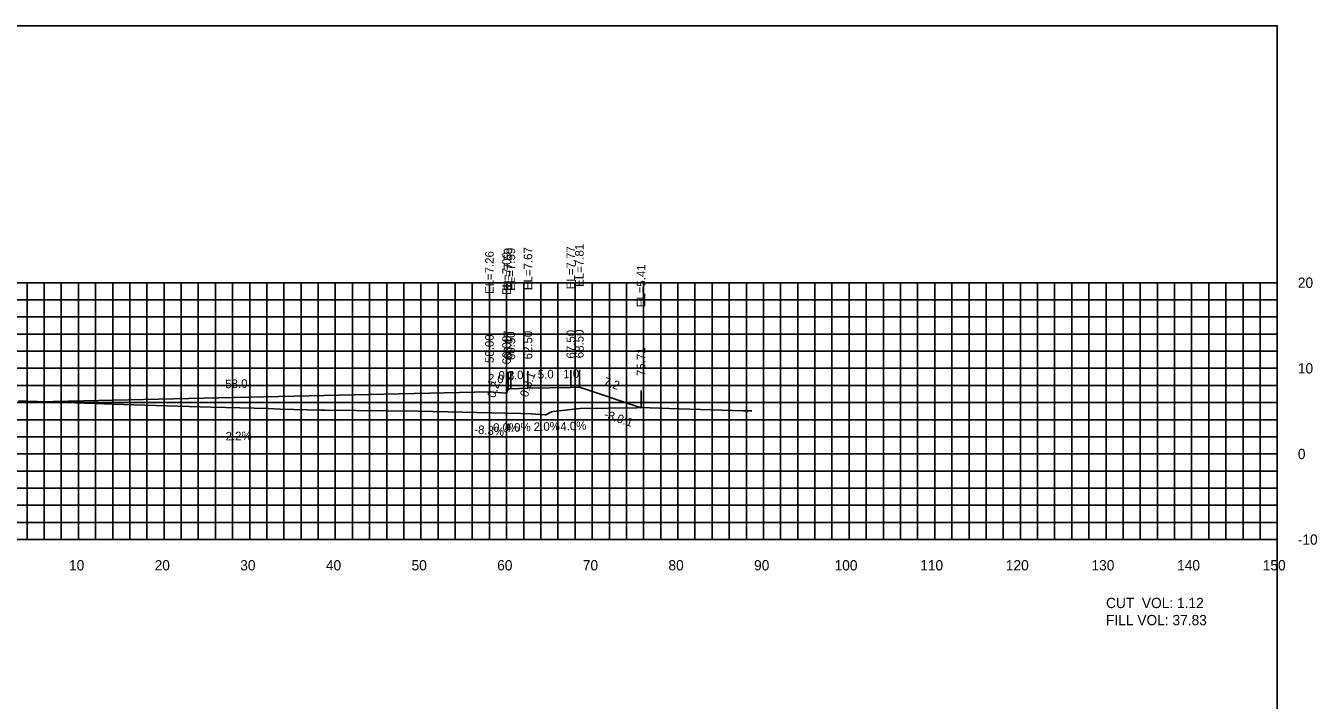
# Model space of a CAD drawing. Extents: x 1797419 to 1809236, y 248759 to 251512.
# Drawn here: x 1808074.9 to 1808225.7, y 250528.5 to 250607.3 of the extents above; entities that cross this region are included whole.
import ezdxf

# ---------------------------------------------------------------- set-up
doc = ezdxf.new("R2010")
doc.units = 0
for name, color, linetype in [('10', 7, 'Continuous'), ('3', 7, 'Continuous'), ('31', 7, 'Continuous'), ('4', 7, 'Continuous'), ('60', 7, 'Continuous'), ('ANNO-TXT', 7, 'Continuous'), ('CL-CNST', 7, 'Continuous'), ('Level 62', 7, 'Continuous'), ('M-ROADS', 7, 'Continuous')]:
    doc.layers.add(name, color=color, linetype=linetype)

msp = doc.modelspace()

# ---------------------------------------------------------------- linework, layer by layer
for p, q in [((1808131.17, 250564.85), (1808131.17, 250566.85)), ((1808131.5, 250564.85), (1808131.5, 250566.85)), ((1808133.5, 250564.93), (1808133.5, 250566.93)), ((1808138.5, 250565.03), (1808138.5, 250567.03)), ((1808139.5, 250565.07), (1808139.5, 250567.07)), ((1808129, 250564.51), (1808129, 250566.51)), ((1808131, 250564.35), (1808131, 250566.35)), ((1808146.71, 250562.66), (1808146.71, 250564.66))]:
    msp.add_line(p, q)
msp.add_lwpolyline([(1807921, 250417.26), (1808221, 250417.26), (1808221, 250607.26), (1807921, 250607.26)], close=True)
at = {"layer": '60'}
for p, q in [((1808221, 250547.26), (1808221, 250577.26)), ((1808221.06, 250577.26), (1808221, 250577.26)), ((1808221.06, 250567.26), (1808221, 250567.26)), ((1808221.06, 250557.26), (1808221, 250557.26)), ((1807921, 250547.26), (1808221, 250547.26)), ((1808081, 250547.2), (1808081, 250547.26)), ((1808091, 250547.2), (1808091, 250547.26)), ((1808101, 250547.2), (1808101, 250547.26)), ((1808111, 250547.2), (1808111, 250547.26)), ((1808121, 250547.2), (1808121, 250547.26)), ((1808131, 250547.2), (1808131, 250547.26)), ((1808141, 250547.2), (1808141, 250547.26)), ((1808151, 250547.2), (1808151, 250547.26)), ((1808161, 250547.2), (1808161, 250547.26)), ((1808171, 250547.2), (1808171, 250547.26)), ((1808181, 250547.2), (1808181, 250547.26)), ((1808191, 250547.2), (1808191, 250547.26)), ((1808201, 250547.2), (1808201, 250547.26)), ((1808211, 250547.2), (1808211, 250547.26)), ((1808221, 250547.2), (1808221, 250547.26)), ((1808221.06, 250547.26), (1808221, 250547.26))]:
    msp.add_line(p, q, dxfattribs=at)
at = {"layer": 'CL-CNST'}
msp.add_lwpolyline([(1808000.76, 250561.93), (1808002.5, 250562.51), (1808003.5, 250562.47), (1808008.5, 250562.37), (1808010.5, 250562.29), (1808010.83, 250562.29), (1808011, 250561.79), (1808013, 250561.96), (1808071, 250563.24), (1808129, 250564.51), (1808131, 250564.35), (1808131.17, 250564.85), (1808131.5, 250564.85), (1808133.5, 250564.93), (1808138.5, 250565.03), (1808139.5, 250565.07), (1808146.71, 250562.66)], dxfattribs=at)
at = {"layer": 'Level 62'}
for p, q in [((1807921, 250577.26), (1808221, 250577.26)), ((1808075, 250547.26), (1808075, 250577.26)), ((1808077, 250547.26), (1808077, 250577.26)), ((1808079, 250547.26), (1808079, 250577.26)), ((1808081, 250547.26), (1808081, 250577.26)), ((1808083, 250547.26), (1808083, 250577.26)), ((1808085, 250547.26), (1808085, 250577.26)), ((1808087, 250547.26), (1808087, 250577.26)), ((1808089, 250547.26), (1808089, 250577.26)), ((1808091, 250547.26), (1808091, 250577.26)), ((1808093, 250547.26), (1808093, 250577.26)), ((1808095, 250547.26), (1808095, 250577.26)), ((1808097, 250547.26), (1808097, 250577.26)), ((1808099, 250547.26), (1808099, 250577.26)), ((1808101, 250547.26), (1808101, 250577.26)), ((1808103, 250547.26), (1808103, 250577.26)), ((1808105, 250547.26), (1808105, 250577.26)), ((1808107, 250547.26), (1808107, 250577.26)), ((1808109, 250547.26), (1808109, 250577.26)), ((1808111, 250547.26), (1808111, 250577.26)), ((1808113, 250547.26), (1808113, 250577.26)), ((1808115, 250547.26), (1808115, 250577.26)), ((1808117, 250547.26), (1808117, 250577.26)), ((1808119, 250547.26), (1808119, 250577.26)), ((1808121, 250547.26), (1808121, 250577.26)), ((1808123, 250547.26), (1808123, 250577.26)), ((1808125, 250547.26), (1808125, 250577.26)), ((1808127, 250547.26), (1808127, 250577.26)), ((1808129, 250547.26), (1808129, 250577.26)), ((1808131, 250547.26), (1808131, 250577.26)), ((1808133, 250547.26), (1808133, 250577.26)), ((1808135, 250547.26), (1808135, 250577.26)), ((1808137, 250547.26), (1808137, 250577.26)), ((1808139, 250547.26), (1808139, 250577.26)), ((1808141, 250547.26), (1808141, 250577.26)), ((1808143, 250547.26), (1808143, 250577.26)), ((1808145, 250547.26), (1808145, 250577.26)), ((1808147, 250547.26), (1808147, 250577.26)), ((1808149, 250547.26), (1808149, 250577.26)), ((1808151, 250547.26), (1808151, 250577.26)), ((1808153, 250547.26), (1808153, 250577.26)), ((1808155, 250547.26), (1808155, 250577.26)), ((1808157, 250547.26), (1808157, 250577.26)), ((1808159, 250547.26), (1808159, 250577.26)), ((1808161, 250547.26), (1808161, 250577.26)), ((1808163, 250547.26), (1808163, 250577.26)), ((1808165, 250547.26), (1808165, 250577.26)), ((1808167, 250547.26), (1808167, 250577.26)), ((1808169, 250547.26), (1808169, 250577.26)), ((1808171, 250547.26), (1808171, 250577.26)), ((1808173, 250547.26), (1808173, 250577.26)), ((1808175, 250547.26), (1808175, 250577.26)), ((1808177, 250547.26), (1808177, 250577.26)), ((1808179, 250547.26), (1808179, 250577.26)), ((1808181, 250547.26), (1808181, 250577.26)), ((1808183, 250547.26), (1808183, 250577.26)), ((1808185, 250547.26), (1808185, 250577.26)), ((1808187, 250547.26), (1808187, 250577.26)), ((1808189, 250547.26), (1808189, 250577.26)), ((1808191, 250547.26), (1808191, 250577.26)), ((1808193, 250547.26), (1808193, 250577.26)), ((1808195, 250547.26), (1808195, 250577.26)), ((1808197, 250547.26), (1808197, 250577.26)), ((1808199, 250547.26), (1808199, 250577.26)), ((1808201, 250547.26), (1808201, 250577.26)), ((1808203, 250547.26), (1808203, 250577.26)), ((1808205, 250547.26), (1808205, 250577.26)), ((1808207, 250547.26), (1808207, 250577.26)), ((1808209, 250547.26), (1808209, 250577.26)), ((1808211, 250547.26), (1808211, 250577.26)), ((1808213, 250547.26), (1808213, 250577.26)), ((1808215, 250547.26), (1808215, 250577.26)), ((1808217, 250547.26), (1808217, 250577.26)), ((1808219, 250547.26), (1808219, 250577.26)), ((1808221, 250547.26), (1808221, 250577.26)), ((1807921, 250575.26), (1808221, 250575.26)), ((1807921, 250573.26), (1808221, 250573.26)), ((1807921, 250571.26), (1808221, 250571.26)), ((1807921, 250569.26), (1808221, 250569.26)), ((1807921, 250567.26), (1808221, 250567.26)), ((1807921, 250565.26), (1808221, 250565.26)), ((1807921, 250563.26), (1808221, 250563.26)), ((1807921, 250561.26), (1808221, 250561.26)), ((1807921, 250559.26), (1808221, 250559.26)), ((1807921, 250557.26), (1808221, 250557.26)), ((1807921, 250555.26), (1808221, 250555.26)), ((1807921, 250553.26), (1808221, 250553.26)), ((1807921, 250551.26), (1808221, 250551.26)), ((1807921, 250549.26), (1808221, 250549.26)), ((1807921, 250547.26), (1808221, 250547.26))]:
    msp.add_line(p, q, dxfattribs=at)
at = {"layer": 'M-ROADS'}
msp.add_lwpolyline([(1808073.99, 250563.45), (1808083.98, 250563.11), (1808085.05, 250563.08), (1808087.48, 250563), (1808096.51, 250562.72), (1808103.19, 250562.55), (1808104.56, 250562.5), (1808109.29, 250562.39), (1808109.83, 250562.38), (1808120.7, 250562.25), (1808132.67, 250561.97), (1808133.86, 250561.94), (1808135.49, 250561.82), (1808135.57, 250561.81), (1808135.6, 250561.83), (1808136.23, 250562.19), (1808136.43, 250562.22), (1808139.56, 250562.57), (1808146.2, 250562.66), (1808146.57, 250562.67), (1808151.15, 250562.53), (1808158.62, 250562.31), (1808159.63, 250562.28)], dxfattribs=at)

# ---------------------------------------------------------------- texts
for s, rotation, p in [('0.3:1', 71.5647, (1808133.46, 250563.81)), ('-3.0:1', 341.5651, (1808142.31, 250561.49))]:
    msp.add_text(s, height=1, rotation=rotation).set_placement(p)
at = {"layer": '10'}
for s, p in [('10', (1808079.9, 250543.66)), ('20', (1808089.9, 250543.66)), ('30', (1808099.9, 250543.66)), ('40', (1808109.9, 250543.66)), ('50', (1808119.9, 250543.66)), ('60', (1808129.9, 250543.66)), ('70', (1808139.9, 250543.66)), ('80', (1808149.9, 250543.66)), ('90', (1808159.9, 250543.66)), ('100', (1808169.3, 250543.66)), ('110', (1808179.3, 250543.66)), ('120', (1808189.3, 250543.66)), ('130', (1808199.3, 250543.66)), ('140', (1808209.3, 250543.66)), ('150', (1808219.3, 250543.66))]:
    msp.add_text(s, height=1.2, dxfattribs=at).set_placement(p)
at = {"layer": '3'}
for s, p in [('EL=7.26', (1808129.5, 250575.93)), ('EL=7.09', (1808131.5, 250575.81)), ('EL=7.59', (1808131.67, 250576.31)), ('EL=7.59', (1808132, 250576.31)), ('EL=7.67', (1808134, 250576.39)), ('EL=7.77', (1808139, 250576.49)), ('EL=7.81', (1808140, 250576.78)), ('EL=5.41', (1808147.21, 250574.38)), ('60.17', (1808131.67, 250568.3)), ('60.50', (1808132, 250568.22)), ('62.50', (1808134, 250568.3)), ('67.50', (1808139, 250568.4)), ('68.50', (1808140, 250568.44)), ('58.00', (1808129.5, 250567.88)), ('60.00', (1808131.5, 250567.72)), ('75.71', (1808147.21, 250566.36))]:
    msp.add_text(s, height=1, rotation=90, dxfattribs=at).set_placement(p)
at = {"layer": '31'}
for s, p in [('20', (1808223.4, 250576.66)), ('10', (1808223.4, 250566.66)), ('0', (1808223.4, 250556.66)), ('-10', (1808223.4, 250546.66))]:
    msp.add_text(s, height=1.2, dxfattribs=at).set_placement(p)
at = {"layer": '4'}
for s, p in [('0.3', (1808130.05, 250565.95)), ('0.0%', (1808129.42, 250559.85))]:
    msp.add_text(s, height=1, dxfattribs=at).set_placement(p)
for s, rotation, p in [('2.0', 2.2906, (1808131.13, 250565.93)), ('5.0', 1.1458, (1808134.65, 250566.05)), ('1.0', 2.2906, (1808137.63, 250566.09)), ('58.0', 1.2603, (1808098.16, 250564.93)), ('0.2', 71.5647, (1808129.64, 250563.73)), ('2.0', 355.2364, (1808128.77, 250565.64)), ('7.2', 341.5651, (1808142.23, 250565.31)), ('4.0%', 2.2906, (1808130.79, 250559.81)), ('2.0%', 1.1458, (1808134.19, 250559.94)), ('4.0%', 2.2906, (1808137.29, 250559.97)), ('2.2%', 1.2603, (1808098.2, 250558.83)), ('-8.3%', 355.2364, (1808127.19, 250559.65))]:
    msp.add_text(s, height=1, rotation=rotation, dxfattribs=at).set_placement(p)
at = {"layer": 'ANNO-TXT'}
for s, p in [('CUT  VOL: 1.12', (1808201, 250539.26)), ('FILL VOL: 37.83', (1808201, 250537.26))]:
    msp.add_text(s, height=1.2, dxfattribs=at).set_placement(p)

doc.saveas('drawing.dxf')
